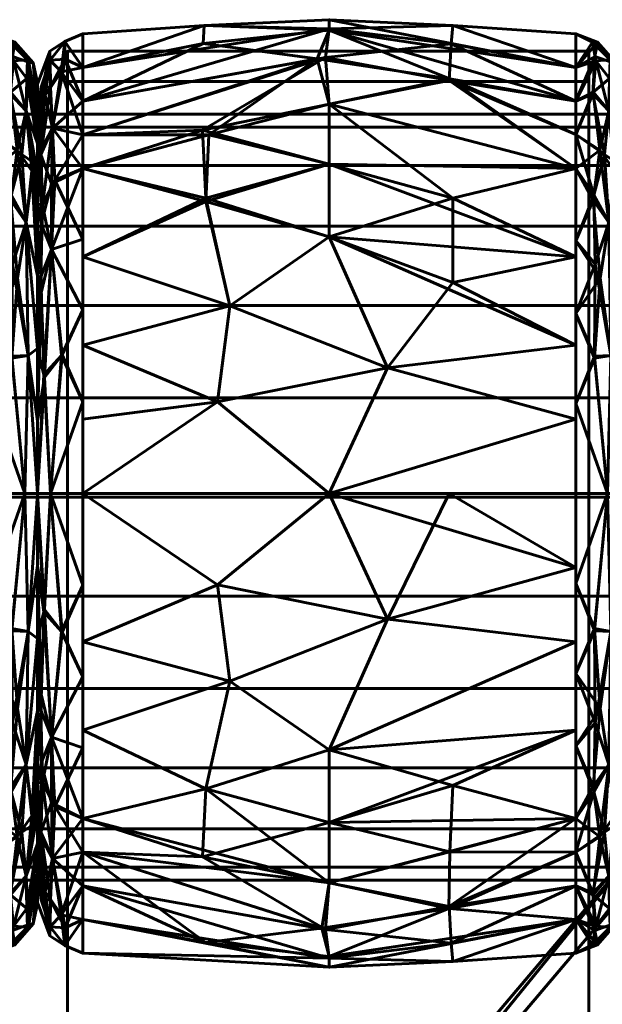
# Model space of a CAD drawing. Header units: millimetres. Extents: x -1091 to 1091, y -439 to 431.
# Tile 408 of 656: x 384 to 403, y 399 to 431. Entities that reach past the tile are written whole.
import ezdxf

# ---------------------------------------------------------------- set-up
doc = ezdxf.new("R2010")
doc.units = ezdxf.units.MM
doc.layers.add('I-FURN', color=30, linetype='Continuous', lineweight=50)

msp = doc.modelspace()

# ---------------------------------------------------------------- meshes
at = {"layer": 'I-FURN', "lineweight": 60}
mesh = msp.add_polyface(dxfattribs=at)
corners = [(386.461, 415.629, 740.004), (386.461, 426.239, 744.399), (386.461, 430.634, 755.009), (386.461, 426.239, 765.619), (386.461, 415.629, 770.014), (394.502, 415.629, 770.471), (402.543, 415.629, 770.015), (402.543, 426.24, 765.62), (402.543, 430.635, 755.009), (402.543, 426.24, 744.399), (402.543, 415.629, 740.004), (394.502, 415.629, 739.547), (402.543, 420.474, 768.008), (402.543, 420.474, 742.01), (386.461, 420.474, 768.007), (386.461, 420.474, 742.011), (394.502, 424, 768.01), (394.502, 424, 742.008), (394.502, 428.333, 763.824), (402.543, 428.437, 760.314), (394.502, 430.795, 758.026), (394.502, 430.745, 751.754), (386.461, 428.437, 760.314), (394.502, 428.333, 746.195), (402.543, 428.437, 749.704), (386.461, 428.437, 749.704), (402.543, 418.052, 769.011), (396.404, 419.732, 769.891), (390.858, 418.615, 770.085), (391.261, 421.757, 769.125), (386.461, 423.357, 766.813), (390.475, 425.265, 766.956), (394.502, 426.372, 766.13), (402.543, 418.052, 741.007), (396.404, 419.732, 740.127), (390.858, 418.615, 739.933), (391.261, 421.757, 740.894), (386.461, 423.357, 743.205), (402.543, 423.357, 766.814), (402.543, 423.357, 743.204), (398.529, 422.516, 741.293), (398.529, 425.265, 743.062), (394.502, 426.372, 743.888), (390.475, 425.161, 742.98), (390.575, 427.328, 745.066), (386.461, 427.338, 747.052), (402.543, 427.339, 762.967), (402.543, 429.536, 757.662), (398.529, 430.904, 756.513), (394.502, 431.091, 754.887), (398.478, 430.302, 759.523), (394.383, 429.862, 761.051), (386.461, 429.535, 752.357), (390.426, 430.9, 753.505), (386.461, 427.338, 762.967), (390.372, 427.489, 764.742), (398.415, 429.106, 762.367), (390.385, 430.31, 750.55), (394.111, 429.813, 748.855), (398.43, 429.158, 747.748), (402.543, 427.339, 747.051), (386.461, 429.535, 757.662), (402.543, 429.536, 752.356), (386.461, 418.052, 769.01), (386.461, 418.052, 741.008)]
mesh.append_faces([[corners[k] for k in face] for face in [(12, 27, 26), (7, 32, 38), (0, 35, 11), (62, 48, 8), (2, 53, 52), (52, 57, 25), (4, 28, 63)]], dxfattribs={"vtx0": -1, "vtx1": -1})
mesh.append_faces([[corners[k] for k in face] for face in [(34, 33, 11), (31, 29, 16), (12, 16, 27), (28, 5, 27), (18, 56, 51), (35, 34, 11), (43, 36, 37), (7, 18, 32), (18, 55, 32), (47, 48, 50), (20, 48, 49), (44, 42, 43), (9, 23, 59), (9, 41, 23), (5, 26, 27), (58, 59, 23), (58, 44, 45), (53, 21, 57), (28, 29, 14), (29, 27, 16), (27, 29, 28), (32, 31, 16), (31, 30, 29), (32, 55, 31), (32, 16, 38), (50, 56, 19), (34, 35, 36), (17, 41, 40), (36, 35, 15), (42, 17, 43), (34, 36, 17), (13, 34, 40), (34, 17, 40), (40, 41, 39), (42, 41, 17), (36, 43, 17), (23, 41, 42), (44, 43, 1), (57, 58, 25), (42, 44, 23), (20, 50, 48), (52, 53, 57), (21, 24, 59), (51, 50, 20), (51, 56, 50), (53, 61, 20), (21, 53, 49), (54, 55, 51), (31, 55, 3), (51, 55, 18), (7, 56, 18), (58, 57, 21), (59, 58, 21), (58, 23, 44), (49, 48, 62), (20, 22, 51), (20, 49, 53), (49, 62, 21)]], dxfattribs={"vtx0": -1, "vtx1": -1, "vtx2": -1})
mesh.append_faces([[corners[k] for k in face] for face in [(35, 0, 64), (34, 13, 33), (51, 22, 54), (50, 19, 47), (28, 14, 63), (36, 15, 37), (16, 12, 38), (41, 9, 39), (44, 1, 45), (56, 46, 19), (59, 60, 9), (59, 24, 60)]], dxfattribs={"vtx0": -1, "vtx2": -1})
mesh.append_faces([[corners[k] for k in face] for face in [(3, 30, 31), (4, 5, 28), (45, 25, 58), (39, 13, 40), (61, 22, 20), (62, 24, 21), (30, 14, 29), (37, 1, 43), (7, 46, 56), (47, 8, 48), (54, 3, 55), (2, 61, 53), (64, 15, 35)]], dxfattribs={"vtx1": -1, "vtx2": -1})
mesh.append_faces([[corners[k] for k in face] for face in [(5, 6, 26), (33, 10, 11)]], dxfattribs={"vtx2": -1})
mesh = msp.add_polyface(dxfattribs=at)
corners = [(383.543, 415.629, 740.004), (383.543, 426.24, 744.399), (383.543, 430.635, 755.009), (383.543, 426.24, 765.62), (383.543, 415.629, 770.015), (384.575, 415.629, 769.48), (384.989, 415.629, 768.395), (384.989, 425.094, 764.474), (384.989, 429.015, 755.009), (384.989, 425.094, 745.544), (384.989, 415.629, 741.623), (384.575, 415.629, 740.538), (383.543, 421.501, 767.582), (384.989, 420.362, 766.434), (384.989, 420.362, 743.584), (383.543, 421.501, 742.436), (384.613, 424.476, 766.405), (383.543, 428.437, 760.314), (384.613, 424.476, 743.613), (383.543, 428.437, 749.704), (384.621, 428.121, 762.207), (384.621, 428.121, 747.811), (384.989, 427.055, 759.742), (384.989, 427.055, 750.277), (384.7, 429.701, 757.62), (384.663, 429.784, 752.567), (384.683, 420.133, 768.62), (384.683, 420.133, 741.399), (383.543, 418.565, 768.798), (384.146, 420.114, 769.127), (384.176, 423.112, 767.774), (384.125, 425.367, 766.187), (383.543, 427.339, 762.967), (384.473, 426.69, 764.502), (384.856, 426.431, 763.962), (384.098, 428.671, 762.088), (384.166, 429.895, 758.957), (384.25, 430.363, 755.722), (383.543, 429.536, 752.356), (384.199, 429.754, 750.648), (384.989, 426.075, 762.108), (383.543, 429.536, 757.662), (384.106, 428.727, 748.045), (384.327, 426.838, 745.503), (383.543, 427.339, 747.051), (384.805, 426.155, 745.569), (384.989, 426.075, 747.91), (384.112, 425.197, 743.676), (384.334, 422.651, 742.104), (383.543, 418.565, 741.22), (384.152, 420.041, 740.872), (383.543, 423.87, 743.417), (383.543, 423.87, 766.601), (384.084, 430.363, 753.191), (384.989, 422.728, 765.454), (384.989, 422.728, 744.564), (384.989, 428.035, 757.375), (384.847, 429.68, 755.019), (384.989, 428.035, 752.643), (384.989, 417.996, 767.414), (384.989, 417.996, 742.604), (384.635, 429.172, 750.116)]
mesh.append_faces([[corners[k] for k in face] for face in [(28, 29, 12), (2, 53, 38), (3, 31, 32), (38, 39, 19), (41, 37, 2), (44, 43, 1), (52, 31, 3), (15, 50, 49), (51, 48, 15), (23, 61, 58), (6, 26, 5)]], dxfattribs={"vtx0": -1, "vtx1": -1})
mesh.append_faces([[corners[k] for k in face] for face in [(16, 26, 13), (31, 33, 32), (31, 16, 33), (29, 5, 26), (20, 22, 24), (50, 15, 48), (33, 34, 20), (43, 42, 21), (47, 18, 48), (5, 29, 28), (19, 39, 42), (47, 1, 43), (21, 45, 43), (20, 36, 35), (45, 55, 18), (20, 34, 40), (45, 18, 43), (31, 52, 30), (39, 53, 25), (21, 46, 45), (24, 56, 57), (35, 36, 17), (25, 61, 39), (29, 30, 12), (50, 48, 27), (30, 26, 16), (26, 30, 29), (31, 30, 16), (33, 20, 35), (16, 34, 33), (33, 35, 32), (36, 20, 24), (37, 36, 24), (37, 41, 36), (57, 37, 24), (38, 53, 39), (37, 53, 2), (39, 61, 42), (43, 44, 42), (47, 43, 18), (61, 23, 21), (48, 18, 27), (48, 51, 47), (49, 50, 11), (11, 50, 27), (25, 53, 37), (54, 34, 16), (18, 14, 27), (37, 57, 25), (57, 58, 25), (61, 25, 58), (42, 61, 21)]], dxfattribs={"vtx0": -1, "vtx1": -1, "vtx2": -1})
mesh.append_faces([[corners[k] for k in face] for face in [(26, 6, 59), (27, 10, 11), (24, 22, 56), (45, 46, 9), (27, 14, 60), (27, 60, 10), (35, 17, 32), (16, 13, 54), (34, 7, 40), (21, 23, 46), (45, 9, 55), (57, 56, 8)]], dxfattribs={"vtx0": -1, "vtx2": -1})
mesh.append_faces([[corners[k] for k in face] for face in [(54, 7, 34), (55, 14, 18), (8, 58, 57), (40, 22, 20), (41, 17, 36), (44, 19, 42), (51, 1, 47), (52, 12, 30), (59, 13, 26)]], dxfattribs={"vtx1": -1, "vtx2": -1})
mesh.append_faces([[corners[k] for k in face] for face in [(28, 4, 5), (11, 0, 49)]], dxfattribs={"vtx2": -1})
mesh = msp.add_polyface(dxfattribs=at)
corners = [(384.987, 415.629, 741.657), (384.987, 425.071, 745.568), (384.987, 428.982, 755.009), (384.987, 425.071, 764.451), (384.987, 415.629, 768.361), (385.409, 415.629, 769.469), (386.461, 415.629, 770.014), (386.461, 426.239, 765.619), (386.461, 430.634, 755.009), (386.461, 426.239, 744.399), (386.461, 415.629, 740.004), (385.409, 415.629, 740.549), (386.461, 421.619, 767.533), (384.987, 420.35, 766.406), (384.987, 420.35, 743.612), (386.461, 421.619, 742.485), (385.446, 423.587, 767.131), (385.446, 423.587, 742.887), (386.461, 428.437, 760.314), (386.461, 428.437, 749.704), (385.472, 427.548, 763.315), (385.403, 429.77, 757.996), (385.472, 427.548, 746.703), (385.403, 429.77, 752.022), (384.987, 427.026, 759.73), (384.987, 427.026, 750.288), (385.195, 419.497, 768.629), (385.216, 419.416, 741.329), (386.461, 418.624, 741.245), (385.787, 420.152, 740.944), (386.461, 418.624, 768.773), (385.767, 420.134, 769.067), (386.461, 423.929, 766.576), (384.987, 422.71, 765.428), (385.15, 425.054, 765.457), (385.093, 426.823, 763.313), (385.241, 428.615, 760.845), (385.762, 429.386, 760.353), (386.461, 429.535, 757.662), (385.877, 430.381, 756.482), (385.387, 430.064, 755.009), (385.878, 430.381, 753.528), (386.461, 429.535, 752.357), (385.885, 429.802, 750.647), (385.412, 428.892, 749.239), (384.987, 426.049, 747.928), (385.1, 426.687, 746.496), (385.104, 424.428, 744.163), (385.109, 428.889, 750.579), (384.987, 428.004, 752.649), (384.987, 426.049, 762.09), (385.44, 425.729, 744.613), (385.554, 425.849, 765.441), (385.109, 422.176, 742.658), (385.094, 422.699, 767.024), (384.987, 422.71, 744.59), (386.461, 423.929, 743.442), (386.461, 427.338, 762.967), (386.461, 427.338, 747.052), (384.987, 428.004, 757.369), (384.987, 417.99, 767.384), (384.987, 417.99, 742.635)]
mesh.append_faces([[corners[k] for k in face] for face in [(13, 54, 33), (57, 52, 7), (28, 29, 15), (24, 36, 59), (8, 39, 38), (50, 36, 24), (9, 22, 58), (2, 40, 49), (18, 37, 57), (55, 53, 14)]], dxfattribs={"vtx0": -1, "vtx1": -1})
mesh.append_faces([[corners[k] for k in face] for face in [(26, 54, 13), (54, 16, 34), (31, 16, 26), (21, 37, 39), (46, 47, 1), (46, 51, 47), (17, 15, 29), (22, 43, 19), (9, 17, 51), (36, 37, 21), (41, 42, 43), (22, 44, 43), (39, 37, 38), (3, 34, 35), (51, 46, 22), (44, 23, 43), (40, 21, 39), (44, 22, 46), (48, 49, 23), (30, 31, 5), (29, 11, 27), (11, 29, 28), (17, 29, 27), (31, 12, 16), (5, 31, 26), (52, 20, 34), (54, 26, 16), (52, 34, 16), (35, 34, 20), (36, 35, 20), (36, 50, 35), (57, 37, 20), (40, 59, 21), (20, 37, 36), (8, 41, 39), (39, 41, 40), (40, 41, 23), (41, 43, 23), (48, 23, 44), (45, 48, 46), (47, 51, 17), (53, 47, 17), (53, 55, 47), (46, 48, 44), (40, 23, 49), (51, 22, 9), (32, 52, 16), (17, 27, 53), (53, 27, 61), (33, 54, 34), (52, 57, 20), (59, 36, 21)]], dxfattribs={"vtx0": -1, "vtx1": -1, "vtx2": -1})
mesh.append_faces([[corners[k] for k in face] for face in [(34, 3, 33), (16, 12, 32), (17, 9, 56), (31, 30, 12), (37, 18, 38), (40, 2, 59), (41, 8, 42), (46, 1, 45), (48, 25, 49), (22, 19, 58), (27, 0, 61)]], dxfattribs={"vtx0": -1, "vtx2": -1})
mesh.append_faces([[corners[k] for k in face] for face in [(26, 13, 60, 4)]], dxfattribs={"vtx0": -1, "vtx3": -1})
mesh.append_faces([[corners[k] for k in face] for face in [(56, 15, 17), (11, 0, 27), (32, 7, 52), (4, 5, 26), (61, 14, 53), (42, 19, 43), (45, 25, 48), (50, 3, 35), (55, 1, 47)]], dxfattribs={"vtx1": -1, "vtx2": -1})
mesh.append_faces([[corners[k] for k in face] for face in [(5, 6, 30), (28, 10, 11)]], dxfattribs={"vtx2": -1})
mesh = msp.add_polyface(dxfattribs=at)
corners = [(402.543, 415.629, 740.004), (402.543, 426.24, 744.399), (402.543, 430.635, 755.009), (402.543, 426.24, 765.62), (402.543, 415.629, 770.015), (403.575, 415.629, 769.48), (403.989, 415.629, 768.395), (403.989, 425.094, 764.474), (403.989, 429.015, 755.009), (403.989, 425.094, 745.544), (403.989, 415.629, 741.623), (403.575, 415.629, 740.538), (402.543, 421.501, 767.582), (403.989, 420.362, 766.434), (403.989, 420.362, 743.584), (402.543, 421.501, 742.436), (403.613, 424.476, 766.405), (402.543, 428.437, 760.314), (403.613, 424.476, 743.613), (402.543, 428.437, 749.704), (403.621, 428.121, 762.207), (403.621, 428.121, 747.811), (403.989, 427.055, 759.742), (403.989, 427.055, 750.277), (403.7, 429.701, 757.62), (403.663, 429.784, 752.567), (403.683, 420.133, 768.62), (403.683, 420.133, 741.399), (402.543, 418.565, 768.798), (403.146, 420.114, 769.127), (403.176, 423.112, 767.774), (403.125, 425.367, 766.187), (402.543, 427.339, 762.967), (403.473, 426.69, 764.502), (403.856, 426.431, 763.962), (403.098, 428.671, 762.088), (403.166, 429.895, 758.957), (403.25, 430.363, 755.722), (402.543, 429.536, 752.356), (403.199, 429.754, 750.648), (403.989, 426.075, 762.108), (402.543, 429.536, 757.662), (403.106, 428.727, 748.045), (403.327, 426.838, 745.503), (402.543, 427.339, 747.051), (403.805, 426.155, 745.569), (403.989, 426.075, 747.91), (403.112, 425.197, 743.676), (403.334, 422.651, 742.104), (402.543, 418.565, 741.22), (403.152, 420.041, 740.872), (402.543, 423.87, 743.417), (402.543, 423.87, 766.601), (403.084, 430.363, 753.191), (403.989, 422.728, 765.454), (403.989, 422.728, 744.564), (403.989, 428.035, 757.375), (403.847, 429.68, 755.019), (403.989, 428.035, 752.643), (403.989, 417.996, 767.414), (403.989, 417.996, 742.604), (403.635, 429.172, 750.116)]
mesh.append_faces([[corners[k] for k in face] for face in [(28, 29, 12), (2, 53, 38), (3, 31, 32), (38, 39, 19), (41, 37, 2), (44, 43, 1), (52, 31, 3), (15, 50, 49), (51, 48, 15), (23, 61, 58), (6, 26, 5)]], dxfattribs={"vtx0": -1, "vtx1": -1})
mesh.append_faces([[corners[k] for k in face] for face in [(16, 26, 13), (31, 33, 32), (31, 16, 33), (29, 5, 26), (20, 22, 24), (50, 15, 48), (33, 34, 20), (43, 42, 21), (47, 18, 48), (5, 29, 28), (19, 39, 42), (47, 1, 43), (21, 45, 43), (20, 36, 35), (45, 55, 18), (20, 34, 40), (45, 18, 43), (31, 52, 30), (39, 53, 25), (21, 46, 45), (24, 56, 57), (35, 36, 17), (25, 61, 39), (29, 30, 12), (50, 48, 27), (30, 26, 16), (26, 30, 29), (31, 30, 16), (33, 20, 35), (16, 34, 33), (33, 35, 32), (36, 20, 24), (37, 36, 24), (37, 41, 36), (57, 37, 24), (38, 53, 39), (37, 53, 2), (39, 61, 42), (43, 44, 42), (47, 43, 18), (61, 23, 21), (48, 18, 27), (48, 51, 47), (49, 50, 11), (11, 50, 27), (25, 53, 37), (54, 34, 16), (18, 14, 27), (37, 57, 25), (57, 58, 25), (61, 25, 58), (42, 61, 21)]], dxfattribs={"vtx0": -1, "vtx1": -1, "vtx2": -1})
mesh.append_faces([[corners[k] for k in face] for face in [(26, 6, 59), (27, 10, 11), (24, 22, 56), (45, 46, 9), (27, 14, 60), (27, 60, 10), (35, 17, 32), (16, 13, 54), (34, 7, 40), (21, 23, 46), (45, 9, 55), (57, 56, 8)]], dxfattribs={"vtx0": -1, "vtx2": -1})
mesh.append_faces([[corners[k] for k in face] for face in [(54, 7, 34), (55, 14, 18), (8, 58, 57), (40, 22, 20), (41, 17, 36), (44, 19, 42), (51, 1, 47), (52, 12, 30), (59, 13, 26)]], dxfattribs={"vtx1": -1, "vtx2": -1})
mesh.append_faces([[corners[k] for k in face] for face in [(28, 4, 5), (11, 0, 49)]], dxfattribs={"vtx2": -1})
mesh = msp.add_polyface(dxfattribs=at)
corners = [(385.961, 429.075, 755.482), (402.961, 429.075, 755.482), (402.961, 430.064, 755.339), (385.961, 430.064, 755.339)]
mesh.append_faces([[corners[k] for k in face] for face in [(0, 1, 2, 3)]])
mesh = msp.add_polyface(dxfattribs=at)
corners = [(402.961, 430.064, 755.339), (402.961, 355.602, 238.251), (385.961, 355.602, 238.251), (385.961, 430.064, 755.339)]
mesh.append_faces([[corners[k] for k in face] for face in [(0, 1, 2, 3)]])
mesh = msp.add_polyface(dxfattribs=at)
corners = [(385.961, 430.064, 755.339), (385.961, 355.602, 238.251), (385.961, 354.612, 238.394), (385.961, 429.075, 755.482)]
mesh.append_faces([[corners[k] for k in face] for face in [(0, 1, 2, 3)]])
mesh = msp.add_polyface(dxfattribs=at)
corners = [(402.961, 429.075, 755.482), (402.961, 354.612, 238.394), (402.961, 355.602, 238.251), (402.961, 430.064, 755.339)]
mesh.append_faces([[corners[k] for k in face] for face in [(0, 1, 2, 3)]])
mesh = msp.add_polyface(dxfattribs=at)
corners = [(384.989, 415.629, 741.623), (384.989, 425.094, 745.544), (384.989, 429.015, 755.009), (384.989, 425.094, 764.474), (384.989, 415.629, 768.395), (384.989, 415.629, 755.009)]
mesh.append_faces([[corners[k] for k in face] for face in [(5, 2, 3, 4)]], dxfattribs={"vtx0": -1})
mesh.append_faces([[corners[k] for k in face] for face in [(5, 0, 1, 2)]], dxfattribs={"vtx3": -1})
mesh = msp.add_polyface(dxfattribs=at)
corners = [(385.961, 429.075, 755.482), (385.961, 354.612, 238.394), (402.961, 354.612, 238.394), (402.961, 429.075, 755.482)]
mesh.append_faces([[corners[k] for k in face] for face in [(0, 1, 2, 3)]])
mesh = msp.add_polyface(dxfattribs=at)
corners = [(384.987, 415.629, 755.009), (384.987, 415.629, 768.361), (384.987, 425.071, 764.451), (384.987, 428.982, 755.009), (384.987, 425.071, 745.568), (384.987, 415.629, 741.657)]
mesh.append_faces([[corners[k] for k in face] for face in [(2, 3, 0, 1)]], dxfattribs={"vtx1": -1})
mesh.append_faces([[corners[k] for k in face] for face in [(4, 5, 0, 3)]], dxfattribs={"vtx2": -1})
mesh = msp.add_polyface(dxfattribs=at)
corners = [(1005.286, 403.011, 755.21), (1005.286, 403.437, 758.445), (1005.286, 404.685, 761.46), (1005.286, 406.672, 764.048), (1005.286, 409.261, 766.035), (1005.286, 412.275, 767.284), (1005.286, 415.511, 767.71), (1005.286, 418.746, 767.284), (1005.286, 421.761, 766.035), (1005.286, 424.35, 764.048), (1005.286, 426.336, 761.46), (1005.286, 427.585, 758.445), (1005.286, 428.011, 755.21), (-1005.286, 428.011, 755.21), (-1005.286, 427.585, 758.445), (-1005.286, 426.336, 761.46), (-1005.286, 424.35, 764.048), (-1005.286, 421.761, 766.035), (-1005.286, 418.746, 767.284), (-1005.286, 415.511, 767.71), (-1005.286, 412.275, 767.284), (-1005.286, 409.261, 766.035), (-1005.286, 406.672, 764.048), (-1005.286, 404.685, 761.46), (-1005.286, 403.437, 758.445), (-1005.286, 403.011, 755.21)]
mesh.append_faces([[corners[k] for k in face] for face in [(13, 14, 11, 12)]], dxfattribs={"vtx1": -1})
mesh.append_faces([[corners[k] for k in face] for face in [(14, 15, 10, 11), (16, 17, 8, 9), (15, 16, 9, 10), (17, 18, 7, 8), (6, 7, 18, 19), (20, 21, 4, 5), (21, 22, 3, 4), (23, 24, 1, 2), (22, 23, 2, 3), (19, 20, 5, 6)]], dxfattribs={"vtx1": -1, "vtx3": -1})
mesh.append_faces([[corners[k] for k in face] for face in [(24, 25, 0, 1)]], dxfattribs={"vtx3": -1})
mesh = msp.add_polyface(dxfattribs=at)
corners = [(1005.286, 428.011, 755.21), (1005.286, 427.585, 751.974), (1005.286, 426.336, 748.96), (1005.286, 424.35, 746.371), (1005.286, 421.761, 744.384), (1005.286, 418.746, 743.136), (1005.286, 415.511, 742.71), (1005.286, 412.275, 743.136), (1005.286, 409.261, 744.384), (1005.286, 406.672, 746.371), (1005.286, 404.685, 748.96), (1005.286, 403.437, 751.974), (1005.286, 403.011, 755.21), (-1005.286, 403.011, 755.21), (-1005.286, 403.437, 751.974), (-1005.286, 404.685, 748.96), (-1005.286, 406.672, 746.371), (-1005.286, 409.261, 744.384), (-1005.286, 412.275, 743.136), (-1005.286, 415.511, 742.71), (-1005.286, 418.746, 743.136), (-1005.286, 421.761, 744.384), (-1005.286, 424.35, 746.371), (-1005.286, 426.336, 748.96), (-1005.286, 427.585, 751.974), (-1005.286, 428.011, 755.21)]
mesh.append_faces([[corners[k] for k in face] for face in [(13, 14, 11, 12)]], dxfattribs={"vtx1": -1})
mesh.append_faces([[corners[k] for k in face] for face in [(14, 15, 10, 11), (16, 17, 8, 9), (15, 16, 9, 10), (17, 18, 7, 8), (6, 7, 18, 19), (20, 21, 4, 5), (21, 22, 3, 4), (23, 24, 1, 2), (22, 23, 2, 3), (19, 20, 5, 6)]], dxfattribs={"vtx1": -1, "vtx3": -1})
mesh.append_faces([[corners[k] for k in face] for face in [(24, 25, 0, 1)]], dxfattribs={"vtx3": -1})
mesh = msp.add_polyface(dxfattribs=at)
corners = [(383.543, 415.629, 770.015), (383.543, 405.019, 765.62), (383.543, 400.624, 755.009), (383.543, 405.019, 744.399), (383.543, 415.629, 740.004), (384.575, 415.629, 740.538), (384.989, 415.629, 741.623), (384.989, 406.164, 745.544), (384.989, 402.244, 755.009), (384.989, 406.164, 764.474), (384.989, 415.629, 768.395), (384.575, 415.629, 769.48), (383.543, 409.758, 742.436), (384.989, 410.897, 743.584), (384.989, 410.897, 766.434), (383.543, 409.758, 767.582), (384.613, 406.783, 743.613), (383.543, 402.821, 749.704), (384.613, 406.783, 766.405), (383.543, 402.821, 760.314), (384.621, 403.138, 747.811), (384.621, 403.138, 762.207), (384.989, 404.204, 750.277), (384.989, 404.204, 759.742), (384.7, 401.558, 752.398), (384.663, 401.475, 757.451), (384.683, 411.126, 741.399), (384.683, 411.126, 768.62), (383.543, 412.694, 741.22), (384.146, 411.144, 740.891), (384.176, 408.147, 742.244), (384.125, 405.892, 743.831), (383.543, 403.92, 747.051), (384.473, 404.569, 745.516), (384.856, 404.828, 746.056), (384.098, 402.588, 747.931), (384.166, 401.364, 751.061), (384.25, 400.896, 754.296), (383.543, 401.723, 757.662), (384.199, 401.505, 759.37), (384.989, 405.184, 747.91), (383.543, 401.723, 752.356), (384.106, 402.532, 761.974), (384.327, 404.421, 764.515), (383.543, 403.92, 762.967), (384.805, 405.104, 764.449), (384.989, 405.184, 762.108), (384.112, 406.062, 766.342), (384.334, 408.608, 767.914), (383.543, 412.694, 768.798), (384.152, 411.218, 769.146), (383.543, 407.388, 766.601), (383.543, 407.388, 743.417), (384.084, 400.895, 756.827), (384.989, 408.531, 744.564), (384.989, 408.531, 765.454), (384.989, 403.224, 752.643), (384.847, 401.579, 754.999), (384.989, 403.224, 757.375), (384.989, 413.263, 742.604), (384.989, 413.263, 767.414), (384.635, 402.087, 759.902)]
mesh.append_faces([[corners[k] for k in face] for face in [(28, 29, 12), (2, 53, 38), (3, 31, 32), (38, 39, 19), (41, 37, 2), (44, 43, 1), (52, 31, 3), (15, 50, 49), (51, 48, 15), (23, 61, 58), (8, 57, 56), (6, 26, 5)]], dxfattribs={"vtx0": -1, "vtx1": -1})
mesh.append_faces([[corners[k] for k in face] for face in [(29, 5, 26), (5, 29, 28), (33, 31, 16), (20, 22, 24), (50, 15, 48), (33, 34, 20), (43, 42, 21), (47, 18, 48), (16, 26, 13), (19, 39, 42), (47, 1, 43), (21, 45, 43), (20, 36, 35), (31, 52, 30), (45, 55, 18), (20, 34, 40), (45, 18, 43), (31, 33, 32), (39, 53, 25), (21, 46, 45), (24, 56, 57), (35, 36, 17), (25, 61, 39), (29, 30, 12), (50, 48, 27), (30, 26, 16), (26, 30, 29), (31, 30, 16), (33, 20, 35), (16, 34, 33), (33, 35, 32), (36, 20, 24), (37, 36, 24), (37, 41, 36), (57, 37, 24), (38, 53, 39), (37, 53, 2), (39, 61, 42), (43, 44, 42), (47, 43, 18), (61, 23, 21), (48, 18, 27), (48, 51, 47), (49, 50, 11), (11, 50, 27), (25, 53, 37), (54, 34, 16), (18, 14, 27), (37, 57, 25), (57, 58, 25), (61, 25, 58), (42, 61, 21)]], dxfattribs={"vtx0": -1, "vtx1": -1, "vtx2": -1})
mesh.append_faces([[corners[k] for k in face] for face in [(27, 10, 11), (26, 6, 59), (24, 22, 56), (45, 46, 9), (27, 14, 60), (27, 60, 10), (35, 17, 32), (16, 13, 54), (34, 7, 40), (21, 23, 46), (45, 9, 55)]], dxfattribs={"vtx0": -1, "vtx2": -1})
mesh.append_faces([[corners[k] for k in face] for face in [(54, 7, 34), (55, 14, 18), (8, 58, 57), (40, 22, 20), (41, 17, 36), (44, 19, 42), (51, 1, 47), (52, 12, 30), (59, 13, 26)]], dxfattribs={"vtx1": -1, "vtx2": -1})
mesh.append_faces([[corners[k] for k in face] for face in [(28, 4, 5), (11, 0, 49)]], dxfattribs={"vtx2": -1})
mesh = msp.add_polyface(dxfattribs=at)
corners = [(384.987, 415.629, 755.009), (384.987, 415.629, 741.657), (384.987, 406.188, 745.568), (384.987, 402.277, 755.009), (384.987, 406.188, 764.451), (384.987, 415.629, 768.361)]
mesh.append_faces([[corners[k] for k in face] for face in [(4, 5, 0, 3)]], dxfattribs={"vtx2": -1})
mesh.append_faces([[corners[k] for k in face] for face in [(0, 1, 2, 3)]], dxfattribs={"vtx3": -1})
mesh = msp.add_polyface(dxfattribs=at)
corners = [(384.987, 415.629, 768.361), (384.987, 406.188, 764.451), (384.987, 402.277, 755.009), (384.987, 406.188, 745.568), (384.987, 415.629, 741.657), (385.409, 415.629, 740.549), (386.461, 415.629, 740.004), (386.461, 405.02, 744.399), (386.461, 400.625, 755.009), (386.461, 405.02, 765.619), (386.461, 415.629, 770.014), (385.409, 415.629, 769.469), (386.461, 409.64, 742.485), (384.987, 410.909, 743.612), (384.987, 410.909, 766.406), (386.461, 409.64, 767.533), (385.446, 407.672, 742.887), (385.446, 407.672, 767.131), (386.461, 402.822, 749.704), (386.461, 402.822, 760.314), (385.472, 403.711, 746.703), (385.403, 401.489, 752.022), (385.472, 403.711, 763.315), (385.403, 401.489, 757.996), (384.987, 404.233, 750.288), (384.987, 404.233, 759.73), (385.195, 411.762, 741.389), (385.216, 411.843, 768.689), (386.461, 412.635, 768.773), (385.787, 411.107, 769.074), (386.461, 412.635, 741.245), (385.767, 411.125, 740.952), (386.461, 407.33, 743.442), (384.987, 408.548, 744.59), (385.15, 406.205, 744.561), (385.093, 404.436, 746.705), (385.241, 402.643, 749.173), (385.762, 401.873, 749.665), (386.461, 401.723, 752.357), (385.877, 400.878, 753.536), (385.387, 401.195, 755.009), (385.878, 400.878, 756.49), (386.461, 401.723, 757.662), (385.885, 401.456, 759.371), (385.412, 402.367, 760.779), (384.987, 405.21, 762.09), (385.1, 404.572, 763.522), (385.104, 406.831, 765.855), (385.109, 402.37, 759.439), (384.987, 403.255, 757.369), (384.987, 405.21, 747.928), (385.44, 405.53, 765.405), (385.554, 405.41, 744.577), (385.109, 409.083, 767.36), (385.094, 408.56, 742.995), (384.987, 408.548, 765.428), (386.461, 407.33, 766.576), (386.461, 403.921, 747.052), (386.461, 403.921, 762.967), (384.987, 403.255, 752.649), (384.987, 413.269, 742.635), (384.987, 413.269, 767.384)]
mesh.append_faces([[corners[k] for k in face] for face in [(11, 28, 10)]], dxfattribs={"vtx0": -1})
mesh.append_faces([[corners[k] for k in face] for face in [(28, 29, 15), (13, 54, 33), (24, 36, 59), (8, 39, 38), (50, 36, 24), (2, 40, 49), (57, 52, 7), (18, 37, 57), (4, 26, 60)]], dxfattribs={"vtx0": -1, "vtx1": -1})
mesh.append_faces([[corners[k] for k in face] for face in [(26, 54, 13), (22, 43, 19), (37, 20, 57), (54, 16, 34), (31, 16, 26), (21, 37, 39), (46, 47, 1), (46, 51, 47), (17, 15, 29), (9, 17, 51), (36, 37, 21), (41, 42, 43), (9, 51, 22), (39, 37, 38), (3, 34, 35), (51, 46, 22), (44, 23, 43), (40, 21, 39), (44, 22, 46), (48, 49, 23), (30, 31, 5), (29, 11, 27), (11, 29, 28), (17, 29, 27), (31, 12, 16), (5, 31, 26), (52, 20, 34), (54, 26, 16), (52, 34, 16), (35, 34, 20), (36, 35, 20), (36, 50, 35), (52, 57, 20), (40, 59, 21), (20, 37, 36), (8, 41, 39), (39, 41, 40), (40, 41, 23), (59, 36, 21), (41, 43, 23), (48, 23, 44), (45, 48, 46), (47, 51, 17), (53, 47, 17), (53, 55, 47), (46, 48, 44), (40, 23, 49), (32, 52, 16), (22, 44, 43), (17, 27, 53), (53, 27, 61), (33, 54, 34)]], dxfattribs={"vtx0": -1, "vtx1": -1, "vtx2": -1})
mesh.append_faces([[corners[k] for k in face] for face in [(34, 3, 33), (16, 12, 32), (17, 9, 56), (31, 30, 12), (37, 18, 38), (40, 2, 59), (41, 8, 42), (46, 1, 45), (48, 25, 49), (22, 19, 58), (26, 13, 60), (27, 0, 61)]], dxfattribs={"vtx0": -1, "vtx2": -1})
mesh.append_faces([[corners[k] for k in face] for face in [(53, 61, 14, 55)]], dxfattribs={"vtx0": -1, "vtx3": -1})
mesh.append_faces([[corners[k] for k in face] for face in [(56, 15, 17), (32, 7, 52), (11, 0, 27), (4, 5, 26), (42, 19, 43), (45, 25, 48), (50, 3, 35), (55, 1, 47), (58, 9, 22)]], dxfattribs={"vtx1": -1, "vtx2": -1})
mesh.append_faces([[corners[k] for k in face] for face in [(5, 6, 30)]], dxfattribs={"vtx2": -1})
mesh = msp.add_polyface(dxfattribs=at)
corners = [(384.989, 415.629, 768.395), (384.989, 406.164, 764.474), (384.989, 402.244, 755.009), (384.989, 406.164, 745.544), (384.989, 415.629, 741.623), (384.989, 415.629, 755.009)]
mesh.append_faces([[corners[k] for k in face] for face in [(3, 4, 5, 2)]], dxfattribs={"vtx2": -1})
mesh.append_faces([[corners[k] for k in face] for face in [(5, 0, 1, 2)]], dxfattribs={"vtx3": -1})
mesh = msp.add_polyface(dxfattribs=at)
corners = [(386.461, 415.629, 770.014), (386.461, 405.02, 765.619), (386.461, 400.625, 755.009), (386.461, 405.02, 744.399), (386.461, 415.629, 740.004), (394.502, 415.629, 739.547), (402.543, 415.629, 740.004), (402.543, 405.019, 744.399), (402.543, 400.624, 755.009), (402.543, 405.019, 765.62), (402.543, 415.629, 770.015), (394.502, 415.629, 770.471), (402.543, 410.784, 742.01), (402.543, 410.784, 768.008), (386.461, 410.785, 742.011), (386.461, 410.785, 768.007), (394.502, 407.259, 742.008), (394.502, 407.259, 768.01), (394.502, 402.926, 746.195), (402.543, 402.821, 749.704), (394.502, 400.464, 751.992), (394.502, 400.514, 758.264), (386.461, 402.822, 749.704), (394.502, 402.926, 763.824), (402.543, 402.821, 760.314), (386.461, 402.822, 760.314), (402.543, 413.207, 741.007), (396.404, 411.527, 740.127), (390.858, 412.644, 739.933), (391.261, 409.502, 740.894), (386.461, 407.902, 743.205), (390.475, 405.994, 743.063), (394.502, 404.886, 743.888), (402.543, 413.207, 769.011), (396.404, 411.527, 769.891), (398.412, 415.629, 770.249), (390.858, 412.644, 770.085), (391.261, 409.502, 769.125), (386.461, 407.902, 766.813), (390.475, 405.994, 766.956), (394.502, 404.886, 766.13), (402.543, 407.902, 766.814), (398.529, 406.098, 767.039), (398.429, 403.93, 764.952), (402.543, 403.92, 762.967), (398.405, 402.087, 762.247), (394.254, 401.445, 761.163), (390.464, 400.974, 759.566), (386.461, 401.723, 757.662), (402.543, 407.902, 743.204), (402.543, 403.92, 747.051), (402.543, 401.723, 752.356), (398.529, 400.355, 753.505), (394.502, 400.168, 755.131), (398.478, 400.957, 750.495), (394.383, 401.397, 748.967), (386.461, 403.921, 747.052), (390.372, 403.77, 745.276), (398.415, 402.152, 747.652), (386.461, 401.723, 752.357), (402.543, 401.723, 757.662), (386.461, 403.921, 762.967), (386.461, 413.207, 741.008), (386.461, 413.207, 769.01)]
mesh.append_faces([[corners[k] for k in face] for face in [(12, 27, 26), (11, 34, 35), (9, 43, 44), (24, 45, 60), (0, 36, 11), (13, 17, 41), (44, 45, 24), (7, 32, 49)]], dxfattribs={"vtx0": -1, "vtx1": -1})
mesh.append_faces([[corners[k] for k in face] for face in [(31, 29, 16), (28, 5, 27), (18, 57, 32), (32, 16, 49), (39, 37, 38), (17, 39, 40), (18, 58, 55), (36, 34, 11), (17, 42, 41), (60, 53, 52), (51, 52, 54), (7, 18, 32), (53, 2, 20), (9, 42, 43), (5, 26, 27), (45, 43, 23), (39, 23, 40), (47, 21, 46), (28, 29, 14), (29, 27, 16), (27, 29, 28), (32, 31, 16), (31, 30, 29), (32, 57, 31), (54, 58, 19), (37, 34, 36), (17, 13, 34), (33, 35, 34), (37, 36, 15), (34, 37, 17), (37, 39, 17), (39, 1, 23), (42, 17, 40), (43, 40, 23), (40, 43, 42), (44, 43, 45), (46, 45, 23), (46, 21, 45), (46, 23, 61), (48, 53, 47), (12, 16, 27), (52, 53, 20), (52, 20, 54), (53, 21, 47), (55, 54, 20), (55, 58, 54), (56, 57, 55), (31, 57, 3), (55, 57, 18), (7, 58, 18), (20, 22, 55), (60, 45, 21), (53, 60, 21), (47, 46, 61)]], dxfattribs={"vtx0": -1, "vtx1": -1, "vtx2": -1})
mesh.append_faces([[corners[k] for k in face] for face in [(31, 3, 30), (55, 22, 56), (23, 1, 61), (54, 19, 51), (16, 12, 49), (37, 15, 38), (53, 48, 2), (47, 25, 48), (52, 51, 8), (52, 8, 60), (20, 2, 59), (58, 50, 19)]], dxfattribs={"vtx0": -1, "vtx2": -1})
mesh.append_faces([[corners[k] for k in face] for face in [(36, 0, 63, 15), (28, 14, 62, 4)]], dxfattribs={"vtx0": -1, "vtx3": -1})
mesh.append_faces([[corners[k] for k in face] for face in [(4, 5, 28), (7, 50, 58), (59, 22, 20), (30, 14, 29), (13, 33, 34), (38, 1, 39), (61, 25, 47), (9, 41, 42), (56, 3, 57)]], dxfattribs={"vtx1": -1, "vtx2": -1})
mesh.append_faces([[corners[k] for k in face] for face in [(33, 10, 35), (5, 6, 26)]], dxfattribs={"vtx2": -1})
mesh = msp.add_polyface(dxfattribs=at)
corners = [(402.543, 415.629, 770.015), (402.543, 405.019, 765.62), (402.543, 400.624, 755.009), (402.543, 405.019, 744.399), (402.543, 415.629, 740.004), (403.575, 415.629, 740.538), (403.989, 415.629, 741.623), (403.989, 406.164, 745.544), (403.989, 402.244, 755.009), (403.989, 406.164, 764.474), (403.989, 415.629, 768.395), (403.575, 415.629, 769.48), (402.543, 409.758, 742.436), (403.989, 410.897, 743.584), (403.989, 410.897, 766.434), (402.543, 409.758, 767.582), (403.613, 406.783, 743.613), (402.543, 402.821, 749.704), (403.613, 406.783, 766.405), (402.543, 402.821, 760.314), (403.621, 403.138, 747.811), (403.621, 403.138, 762.207), (403.989, 404.204, 750.277), (403.989, 404.204, 759.742), (403.7, 401.558, 752.398), (403.663, 401.475, 757.451), (403.683, 411.126, 741.399), (403.683, 411.126, 768.62), (402.543, 412.694, 741.22), (403.146, 411.144, 740.891), (403.176, 408.147, 742.244), (403.125, 405.892, 743.831), (402.543, 403.92, 747.051), (403.473, 404.569, 745.516), (403.856, 404.828, 746.056), (403.098, 402.588, 747.931), (403.166, 401.364, 751.061), (403.25, 400.896, 754.296), (402.543, 401.723, 757.662), (403.199, 401.505, 759.37), (403.989, 405.184, 747.91), (402.543, 401.723, 752.356), (403.106, 402.532, 761.974), (403.327, 404.421, 764.515), (402.543, 403.92, 762.967), (403.805, 405.104, 764.449), (403.989, 405.184, 762.108), (403.112, 406.062, 766.342), (403.334, 408.608, 767.914), (402.543, 412.694, 768.798), (403.152, 411.218, 769.146), (402.543, 407.388, 766.601), (402.543, 407.388, 743.417), (403.084, 400.895, 756.827), (403.989, 408.531, 744.564), (403.989, 408.531, 765.454), (403.989, 403.224, 752.643), (403.847, 401.579, 754.999), (403.989, 403.224, 757.375), (403.989, 413.263, 742.604), (403.989, 413.263, 767.414), (403.635, 402.087, 759.902)]
mesh.append_faces([[corners[k] for k in face] for face in [(28, 29, 12), (2, 53, 38), (3, 31, 32), (38, 39, 19), (41, 37, 2), (44, 43, 1), (52, 31, 3), (15, 50, 49), (51, 48, 15), (23, 61, 58), (8, 57, 56), (6, 26, 5)]], dxfattribs={"vtx0": -1, "vtx1": -1})
mesh.append_faces([[corners[k] for k in face] for face in [(29, 5, 26), (5, 29, 28), (33, 31, 16), (20, 22, 24), (50, 15, 48), (33, 34, 20), (43, 42, 21), (47, 18, 48), (16, 26, 13), (19, 39, 42), (47, 1, 43), (21, 45, 43), (20, 36, 35), (31, 52, 30), (45, 55, 18), (20, 34, 40), (45, 18, 43), (31, 33, 32), (39, 53, 25), (21, 46, 45), (24, 56, 57), (35, 36, 17), (25, 61, 39), (29, 30, 12), (50, 48, 27), (30, 26, 16), (26, 30, 29), (31, 30, 16), (33, 20, 35), (16, 34, 33), (33, 35, 32), (36, 20, 24), (37, 36, 24), (37, 41, 36), (57, 37, 24), (38, 53, 39), (37, 53, 2), (39, 61, 42), (43, 44, 42), (47, 43, 18), (61, 23, 21), (48, 18, 27), (48, 51, 47), (49, 50, 11), (11, 50, 27), (25, 53, 37), (54, 34, 16), (18, 14, 27), (37, 57, 25), (57, 58, 25), (61, 25, 58), (42, 61, 21)]], dxfattribs={"vtx0": -1, "vtx1": -1, "vtx2": -1})
mesh.append_faces([[corners[k] for k in face] for face in [(27, 10, 11), (26, 6, 59), (24, 22, 56), (45, 46, 9), (27, 14, 60), (27, 60, 10), (35, 17, 32), (16, 13, 54), (34, 7, 40), (21, 23, 46), (45, 9, 55)]], dxfattribs={"vtx0": -1, "vtx2": -1})
mesh.append_faces([[corners[k] for k in face] for face in [(54, 7, 34), (55, 14, 18), (8, 58, 57), (40, 22, 20), (41, 17, 36), (44, 19, 42), (51, 1, 47), (52, 12, 30), (59, 13, 26)]], dxfattribs={"vtx1": -1, "vtx2": -1})
mesh.append_faces([[corners[k] for k in face] for face in [(28, 4, 5), (11, 0, 49)]], dxfattribs={"vtx2": -1})
mesh = msp.add_polyface(dxfattribs=at)
corners = [(385.625, 380.72, 238.205), (404.825, 403.389, 757.712), (404.825, 404.388, 757.671), (385.625, 381.719, 238.164)]
mesh.append_faces([[corners[k] for k in face] for face in [(0, 1, 2), (2, 3, 0)]], dxfattribs={"vtx2": -1})
mesh = msp.add_polyface(dxfattribs=at)
corners = [(385.625, 381.719, 238.164), (404.825, 404.388, 757.671), (421.825, 404.388, 757.671), (402.625, 381.719, 238.164)]
mesh.append_faces([[corners[k] for k in face] for face in [(0, 1, 2, 3)]])
mesh = msp.add_polyface(dxfattribs=at)
corners = [(402.625, 381.719, 238.164), (421.825, 404.388, 757.671), (421.825, 403.389, 757.712), (402.625, 380.72, 238.205)]
mesh.append_faces([[corners[k] for k in face] for face in [(0, 1, 2), (2, 3, 0)]], dxfattribs={"vtx2": -1})
mesh = msp.add_polyface(dxfattribs=at)
corners = [(402.625, 380.72, 238.205), (421.825, 403.389, 757.712), (404.825, 403.389, 757.712), (385.625, 380.72, 238.205)]
mesh.append_faces([[corners[k] for k in face] for face in [(0, 1, 2, 3)]])

doc.saveas('drawing.dxf')
